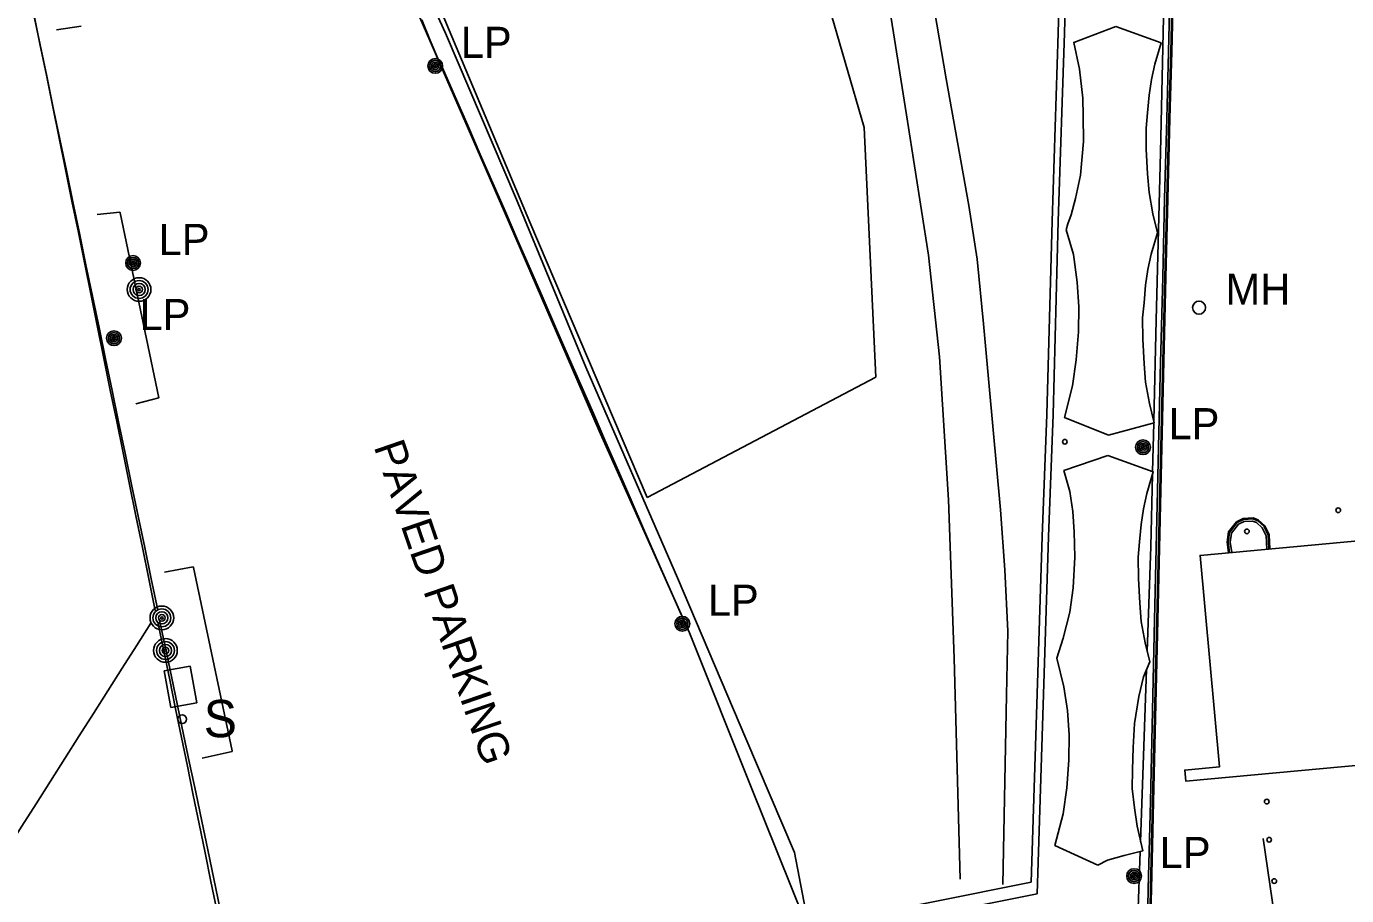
# Model space of a CAD drawing. Extents: x 368532 to 392481, y 10654822 to 10676899.
# Drawn here: x 384602.4 to 384814.7, y 10655529.5 to 10655669.3 of the extents above; entities that cross this region are included whole.
import ezdxf

# ---------------------------------------------------------------- set-up
doc = ezdxf.new("R2010")
doc.units = 0
for name, color, linetype in [('p_Catenary', 7, 'Continuous'), ('p_dtm sidewalk', 7, 'Continuous'), ('p_railroad rr control', 7, 'Continuous'), ('p_road - paved curb', 7, 'Continuous'), ('p_road general road feature', 7, 'Continuous'), ('p_structure building', 7, 'Continuous'), ('p_structure fence', 7, 'Continuous'), ('p_structure sign', 7, 'Continuous'), ('p_structure unidentified', 7, 'Continuous'), ('p_structure wall', 7, 'Continuous'), ('p_utility general pole', 7, 'Continuous'), ('p_utility manhole', 7, 'Continuous')]:
    doc.layers.add(name, color=color, linetype=linetype)

msp = doc.modelspace()

# ---------------------------------------------------------------- linework, layer by layer
at = {"layer": 'p_Catenary'}
for points in [[(384603.51, 10655671.6), (384604.54, 10655666.54), (384605.57, 10655661.47), (384606.6, 10655656.41), (384607.63, 10655651.34), (384608.66, 10655646.28), (384609.69, 10655641.22), (384610.72, 10655636.15), (384611.75, 10655631.09), (384612.78, 10655626.03), (384613.81, 10655620.96), (384614.83, 10655615.9), (384615.86, 10655610.83), (384616.89, 10655605.77), (384617.92, 10655600.71), (384618.95, 10655595.64), (384619.98, 10655590.58), (384621.01, 10655585.52), (384622.04, 10655580.45), (384623.07, 10655575.39)], [(384603.53, 10655671.4), (384604.58, 10655666.35), (384605.63, 10655661.3), (384606.68, 10655656.25), (384607.74, 10655651.19), (384608.79, 10655646.14), (384609.84, 10655641.09), (384610.89, 10655636.04), (384611.94, 10655630.98), (384612.99, 10655625.93), (384614.04, 10655620.88), (384615.09, 10655615.83), (384616.14, 10655610.77), (384617.19, 10655605.72), (384618.24, 10655600.67), (384619.29, 10655595.62), (384620.35, 10655590.56), (384621.4, 10655585.51), (384622.45, 10655580.46), (384623.5, 10655575.41)], [(384665.96, 10655670.36), (384667.33, 10655667.06), (384668.7, 10655663.76)], [(384669.3, 10655662.64), (384671.32, 10655658.01), (384673.34, 10655653.38), (384675.36, 10655648.74), (384677.38, 10655644.11), (384679.4, 10655639.47), (384681.43, 10655634.84), (384683.45, 10655630.2), (384685.47, 10655625.57), (384687.49, 10655620.94), (384689.51, 10655616.3), (384691.53, 10655611.67), (384693.56, 10655607.03), (384695.58, 10655602.4), (384697.6, 10655597.77), (384699.62, 10655593.13), (384701.64, 10655588.5), (384703.67, 10655583.86), (384705.69, 10655579.23), (384707.71, 10655574.59)], [(384623.74, 10655574.02), (384624.72, 10655569.37), (384625.69, 10655564.73), (384626.67, 10655560.08), (384627.64, 10655555.43), (384628.62, 10655550.79), (384629.59, 10655546.14), (384630.56, 10655541.5), (384631.54, 10655536.85), (384632.51, 10655532.21), (384633.49, 10655527.56)], [(384578.56, 10655504.36), (384580.87, 10655507.99), (384583.18, 10655511.62), (384585.48, 10655515.25), (384587.79, 10655518.88), (384590.09, 10655522.51), (384592.4, 10655526.14), (384594.7, 10655529.77), (384597.01, 10655533.4), (384599.31, 10655537.03), (384601.62, 10655540.66), (384603.93, 10655544.29), (384606.23, 10655547.92), (384608.54, 10655551.55), (384610.84, 10655555.18), (384613.15, 10655558.81), (384615.45, 10655562.44), (384617.76, 10655566.07), (384620.06, 10655569.7), (384622.37, 10655573.33)], [(384623.52, 10655573.47), (384624.47, 10655568.84), (384625.42, 10655564.21), (384626.37, 10655559.57), (384627.31, 10655554.94), (384628.26, 10655550.31), (384629.21, 10655545.67), (384630.16, 10655541.04), (384631.11, 10655536.41), (384632.05, 10655531.77), (384633, 10655527.14)]]:
    msp.add_lwpolyline(points, dxfattribs=at)
at = {"layer": 'p_dtm sidewalk'}
for p, q in [((384624.51, 10655565.65), (384628.68, 10655566.42)), ((384625.58, 10655559.78), (384624.51, 10655565.65)), ((384628.68, 10655566.42), (384629.75, 10655560.54)), ((384629.75, 10655560.54), (384625.58, 10655559.78))]:
    msp.add_line(p, q, dxfattribs=at)
at = {"layer": 'p_railroad rr control'}
msp.add_lwpolyline([(384752.57, 10655532.17), (384751.59, 10655567.71), (384750.7, 10655593.15), (384749.23, 10655616.17), (384747.44, 10655632.53), (384744.11, 10655654.09), (384741.46, 10655670.63)], dxfattribs=at)
at = {"layer": 'p_road - paved curb'}
for p, q in [((384786.36, 10655677.14), (384786.09, 10655665.23)), ((384786.71, 10655677.13), (384786.44, 10655665.22)), ((384786.86, 10655677.13), (384786.59, 10655665.22)), ((384786.09, 10655665.23), (384785.79, 10655654.52)), ((384786.44, 10655665.22), (384786.14, 10655654.51)), ((384786.59, 10655665.22), (384786.29, 10655654.51)), ((384785.79, 10655654.52), (384785.45, 10655641.58)), ((384786.14, 10655654.51), (384785.8, 10655641.57)), ((384786.29, 10655654.51), (384785.95, 10655641.57)), ((384785.45, 10655641.58), (384785.14, 10655628.96)), ((384785.8, 10655641.57), (384785.49, 10655628.95)), ((384785.95, 10655641.57), (384785.64, 10655628.95)), ((384785.14, 10655628.96), (384784.74, 10655613.2)), ((384785.49, 10655628.95), (384785.09, 10655613.19)), ((384785.64, 10655628.95), (384785.24, 10655613.19)), ((384784.74, 10655613.2), (384784.37, 10655597)), ((384785.09, 10655613.19), (384784.72, 10655596.99)), ((384785.24, 10655613.19), (384784.87, 10655596.99)), ((384784.37, 10655597), (384783.84, 10655573.84)), ((384784.72, 10655596.99), (384784.19, 10655573.83)), ((384784.87, 10655596.99), (384784.34, 10655573.83)), ((384795.72, 10655588), (384797.03, 10655589.64)), ((384795.86, 10655587.94), (384797.13, 10655589.52)), ((384796.2, 10655587.8), (384797.35, 10655589.24)), ((384797.03, 10655589.64), (384798.1, 10655590.18)), ((384797.13, 10655589.52), (384798.14, 10655590.03)), ((384797.35, 10655589.24), (384798.23, 10655589.69)), ((384798.1, 10655590.18), (384799.66, 10655590.26)), ((384798.14, 10655590.03), (384799.64, 10655590.11)), ((384798.23, 10655589.69), (384799.58, 10655589.76)), ((384799.58, 10655589.76), (384800.22, 10655589.51)), ((384799.64, 10655590.11), (384800.41, 10655589.81)), ((384799.66, 10655590.26), (384800.49, 10655589.94)), ((384800.22, 10655589.51), (384801.14, 10655588.68)), ((384800.41, 10655589.81), (384801.43, 10655588.9)), ((384800.49, 10655589.94), (384801.55, 10655588.99)), ((384801.43, 10655588.9), (384802.1, 10655587.48)), ((384801.55, 10655588.99), (384802.25, 10655587.52)), ((384795.51, 10655586.37), (384795.72, 10655588)), ((384795.66, 10655586.37), (384795.86, 10655587.94)), ((384796.01, 10655586.37), (384796.2, 10655587.8)), ((384801.14, 10655588.68), (384801.76, 10655587.39)), ((384801.76, 10655587.39), (384801.88, 10655585.23)), ((384802.1, 10655587.48), (384802.23, 10655585.26)), ((384802.25, 10655587.52), (384802.38, 10655585.27)), ((384795.74, 10655584.66), (384795.51, 10655586.37)), ((384795.89, 10655584.67), (384795.66, 10655586.37)), ((384796.24, 10655584.71), (384796.01, 10655586.37)), ((384783.84, 10655573.84), (384783.16, 10655544.62)), ((384784.19, 10655573.83), (384783.51, 10655544.61)), ((384784.34, 10655573.83), (384783.66, 10655544.61)), ((384783.16, 10655544.62), (384782.82, 10655530.59)), ((384783.51, 10655544.61), (384783.17, 10655530.58)), ((384783.66, 10655544.61), (384783.32, 10655530.58)), ((384782.82, 10655530.59), (384782.58, 10655519.68)), ((384783.17, 10655530.58), (384782.93, 10655519.67)), ((384783.32, 10655530.58), (384783.08, 10655519.67))]:
    msp.add_line(p, q, dxfattribs=at)
at = {"layer": 'p_road general road feature'}
for p, q in [((384737.12, 10655653.06), (384727.99, 10655684.58)), ((384683.36, 10655637.83), (384667.05, 10655676.67)), ((384679.21, 10655639.61), (384665.27, 10655671.64)), ((384611.17, 10655669.34), (384607.19, 10655668.77)), ((384738.99, 10655612.91), (384737.12, 10655653.06)), ((384613.75, 10655639.04), (384617.41, 10655639.45)), ((384617.44, 10655639.31), (384617.41, 10655639.45)), ((384623.65, 10655609.59), (384617.44, 10655639.31)), ((384694.51, 10655604.25), (384679.21, 10655639.61)), ((384702.2, 10655593.55), (384683.36, 10655637.83)), ((384702.2, 10655593.55), (384738.99, 10655612.91)), ((384623.65, 10655609.59), (384619.97, 10655608.62)), ((384709.03, 10655571.78), (384694.51, 10655604.25)), ((384629.2, 10655582.4), (384624.6, 10655581.52)), ((384629.23, 10655582.27), (384629.2, 10655582.4)), ((384635.46, 10655552.77), (384629.23, 10655582.27)), ((384718.93, 10655546.93), (384709.03, 10655571.78)), ((384635.48, 10655552.68), (384635.46, 10655552.77)), ((384635.48, 10655552.68), (384630.65, 10655551.61)), ((384727.43, 10655525.88), (384718.93, 10655546.93))]:
    msp.add_line(p, q, dxfattribs=at)
at = {"layer": 'p_structure building'}
msp.add_lwpolyline([(384971.35, 10655564.75), (384788.85, 10655547.93), (384788.69, 10655549.69), (384794.27, 10655550.21), (384791.14, 10655584.24), (384868.01, 10655591.32), (384847.79, 10655810.84), (384850.47, 10655811.08), (384843.21, 10655889.85), (384838.41, 10655889.41), (384827.95, 10656003.01), (384845.37, 10656004.62), (384845.16, 10656006.86), (384886.2, 10656010.64), (384886.37, 10656008.78), (384903.34, 10656010.35), (384941.31, 10655598.22), (384968.04, 10655600.68)], close=True, dxfattribs=at)
for points in [[(384769.63, 10655636.59), (384769.9, 10655637.56), (384770.43, 10655639.02), (384771.12, 10655641.65), (384771.92, 10655645.41), (384772.39, 10655650.8), (384772.33, 10655654.95), (384772.27, 10655657.76), (384771.76, 10655662.42), (384770.83, 10655666.75), (384777.59, 10655669.31)], [(384777.59, 10655669.31), (384784.88, 10655666.68), (384783.85, 10655663.24), (384783.31, 10655660.77), (384782.94, 10655658.25), (384782.68, 10655655.42), (384782.46, 10655652.97), (384782.5, 10655649.57), (384782.71, 10655645.59), (384782.94, 10655642.62), (384783.56, 10655639.19), (384784.32, 10655636.13)], [(384776.4, 10655603.58), (384769.32, 10655606.43), (384770.65, 10655611.53), (384771.23, 10655615.7), (384771.57, 10655620.19), (384771.62, 10655624.23), (384771.35, 10655628.16), (384770.8, 10655632.65), (384769.63, 10655636.59)], [(384784.32, 10655636.13), (384783.29, 10655632.69), (384782.76, 10655630.22), (384782.38, 10655627.7), (384782.13, 10655624.87), (384781.91, 10655622.42), (384781.94, 10655619.02), (384782.16, 10655615.04), (384782.39, 10655612.07), (384783, 10655608.64), (384783.77, 10655605.58)], [(384783.77, 10655605.58), (384776.4, 10655603.58)], [(384768.09, 10655567.71), (384769.13, 10655570.94), (384770.18, 10655575.08), (384770.71, 10655578.99), (384770.99, 10655583.94), (384770.87, 10655588.03), (384770.69, 10655591.27), (384770.18, 10655594.49), (384769.24, 10655597.91), (384776.33, 10655600.28)], [(384776.33, 10655600.28), (384783.61, 10655597.65), (384782.59, 10655594.21), (384782.05, 10655591.74), (384781.67, 10655589.22), (384781.42, 10655586.39), (384781.2, 10655583.94), (384781.23, 10655580.54), (384781.45, 10655576.56), (384781.68, 10655573.59), (384782.3, 10655570.15), (384783.06, 10655567.1)], [(384774.72, 10655534.42), (384767.79, 10655537.54), (384769.12, 10655542.65), (384769.69, 10655546.82), (384770.04, 10655551.3), (384770.09, 10655555.35), (384769.82, 10655559.27), (384769.24, 10655563.08), (384768.09, 10655567.71)], [(384783.06, 10655567.1), (384782.04, 10655564.67), (384781.32, 10655561.55), (384780.59, 10655557.21), (384780.38, 10655553.32), (384780.26, 10655549.75), (384780.23, 10655546.72), (384780.62, 10655543.6), (384781.01, 10655540.69), (384781.92, 10655536.69), (384778.91, 10655535.98), (384776.23, 10655535.18), (384774.72, 10655534.42)]]:
    msp.add_lwpolyline(points, dxfattribs=at)
at = {"layer": 'p_structure fence'}
for p, q in [((384656.24, 10655697.93), (384669.78, 10655668.23)), ((384746.85, 10655681.23), (384750.31, 10655660.91)), ((384784.78, 10655649.03), (384785.27, 10655670.75)), ((384669.78, 10655668.23), (384681.17, 10655641.48)), ((384750.31, 10655660.91), (384753.95, 10655640.51)), ((384784.08, 10655622.09), (384784.78, 10655649.03)), ((384681.17, 10655641.48), (384692.35, 10655614.49)), ((384753.95, 10655640.51), (384755.27, 10655631.87)), ((384755.27, 10655631.87), (384756.29, 10655621.48)), ((384756.29, 10655621.48), (384757.21, 10655611.45)), ((384783.7, 10655605.86), (384784.08, 10655622.09)), ((384692.35, 10655614.49), (384707.07, 10655580.61)), ((384757.21, 10655611.45), (384759.04, 10655591.57)), ((384783.51, 10655597.69), (384783.69, 10655605.56)), ((384783.23, 10655585.68), (384783.5, 10655597.27)), ((384759.04, 10655591.57), (384759.76, 10655581.9)), ((384782.64, 10655568.76), (384783.23, 10655585.68)), ((384707.07, 10655580.61), (384718.07, 10655554.76)), ((384759.76, 10655581.9), (384760.21, 10655572.03)), ((384760.21, 10655572.03), (384760.03, 10655561.77)), ((384781.58, 10655538.15), (384782.54, 10655565.86)), ((384760.03, 10655561.77), (384759.44, 10655531.31)), ((384718.07, 10655554.76), (384725.9, 10655536.42)), ((384803.13, 10655526.18), (384801.31, 10655538.71)), ((384725.9, 10655536.42), (384728.18, 10655524.6)), ((384781.16, 10655525.98), (384781.53, 10655536.59))]:
    msp.add_line(p, q, dxfattribs=at)
at = {"layer": 'p_structure sign'}
msp.add_circle((384627.42, 10655557.88), 0.713, dxfattribs=at)
at = {"layer": 'p_structure unidentified'}
for centre in [(384769.39, 10655602.51), (384813.37, 10655591.49), (384798.68, 10655588.1), (384801.88, 10655544.63), (384802.26, 10655538.49), (384803.07, 10655531.85)]:
    msp.add_circle(centre, 0.375, dxfattribs=at)
at = {"layer": 'p_structure wall'}
for p, q in [((384768.34, 10655668.25), (384769.41, 10655708.13)), ((384769.34, 10655668.22), (384770.41, 10655708.1)), ((384767.34, 10655638), (384768.34, 10655668.25)), ((384768.34, 10655637.97), (384769.34, 10655668.22)), ((384766.49, 10655606.91), (384767.34, 10655638)), ((384767.49, 10655606.88), (384768.34, 10655637.97)), ((384765.76, 10655587.26), (384766.49, 10655606.91)), ((384766.76, 10655587.22), (384767.49, 10655606.88)), ((384763.98, 10655531.66), (384765.76, 10655587.26)), ((384764.92, 10655529.81), (384766.76, 10655587.22)), ((384732.73, 10655525.41), (384763.98, 10655531.66)), ((384733.15, 10655523.45), (384764.92, 10655529.81))]:
    msp.add_line(p, q, dxfattribs=at)
at = {"layer": 'p_utility general pole'}
for centre, radius in [((384668.12, 10655662.97), 1.19), ((384668.12, 10655662.97), 0.901), ((384668.12, 10655662.97), 0.608), ((384668.12, 10655662.97), 0.337), ((384668.12, 10655662.97), 0.12), ((384619.52, 10655631.27), 1.19), ((384619.52, 10655631.27), 0.901), ((384619.52, 10655631.27), 0.608), ((384619.52, 10655631.27), 0.337), ((384619.52, 10655631.27), 0.12), ((384620.49, 10655627), 1.9), ((384620.49, 10655627), 1.44), ((384620.49, 10655627), 0.973), ((384620.49, 10655627), 0.539), ((384620.49, 10655627), 0.192), ((384616.45, 10655619.17), 1.19), ((384616.45, 10655619.17), 0.901), ((384616.45, 10655619.17), 0.608), ((384616.45, 10655619.17), 0.337), ((384616.45, 10655619.17), 0.12), ((384781.96, 10655601.63), 1.19), ((384781.96, 10655601.63), 0.901), ((384781.96, 10655601.63), 0.608), ((384781.96, 10655601.63), 0.337), ((384781.96, 10655601.63), 0.12), ((384624.15, 10655574.18), 1.9), ((384624.15, 10655574.18), 1.44), ((384624.15, 10655574.18), 0.973), ((384624.15, 10655574.18), 0.539), ((384624.15, 10655574.18), 0.192), ((384707.86, 10655573.23), 1.19), ((384707.86, 10655573.23), 0.901), ((384707.86, 10655573.23), 0.608), ((384707.86, 10655573.23), 0.337), ((384707.86, 10655573.23), 0.12), ((384624.73, 10655568.94), 1.9), ((384624.73, 10655568.94), 1.44), ((384624.73, 10655568.94), 0.973), ((384624.73, 10655568.94), 0.539), ((384624.73, 10655568.94), 0.192), ((384780.54, 10655532.64), 1.19), ((384780.54, 10655532.64), 0.901), ((384780.54, 10655532.64), 0.608), ((384780.54, 10655532.64), 0.337), ((384780.54, 10655532.64), 0.12)]:
    msp.add_circle(centre, radius, dxfattribs=at)
at = {"layer": 'p_utility manhole'}
msp.add_circle((384790.98, 10655624.08), 1.05, dxfattribs=at)

# ---------------------------------------------------------------- texts
at = {"layer": 'p_road general road feature'}
msp.add_text(' PAVED PARKING', height=5, rotation=288.9542, dxfattribs=at).set_placement((384657.58, 10655603.51))
at = {"layer": 'p_structure sign'}
msp.add_text('S', height=6, dxfattribs=at).set_placement((384630.88, 10655554.98))
at = {"layer": 'p_utility general pole'}
for p in [(384672.23, 10655664.26), (384623.64, 10655632.56), (384620.57, 10655620.47), (384786.08, 10655602.92), (384711.98, 10655574.52), (384784.66, 10655533.93)]:
    msp.add_text('LP', height=5, dxfattribs=at).set_placement(p)
at = {"layer": 'p_utility manhole'}
msp.add_text('MH', height=5, dxfattribs=at).set_placement((384795.25, 10655624.55))

doc.saveas('drawing.dxf')
